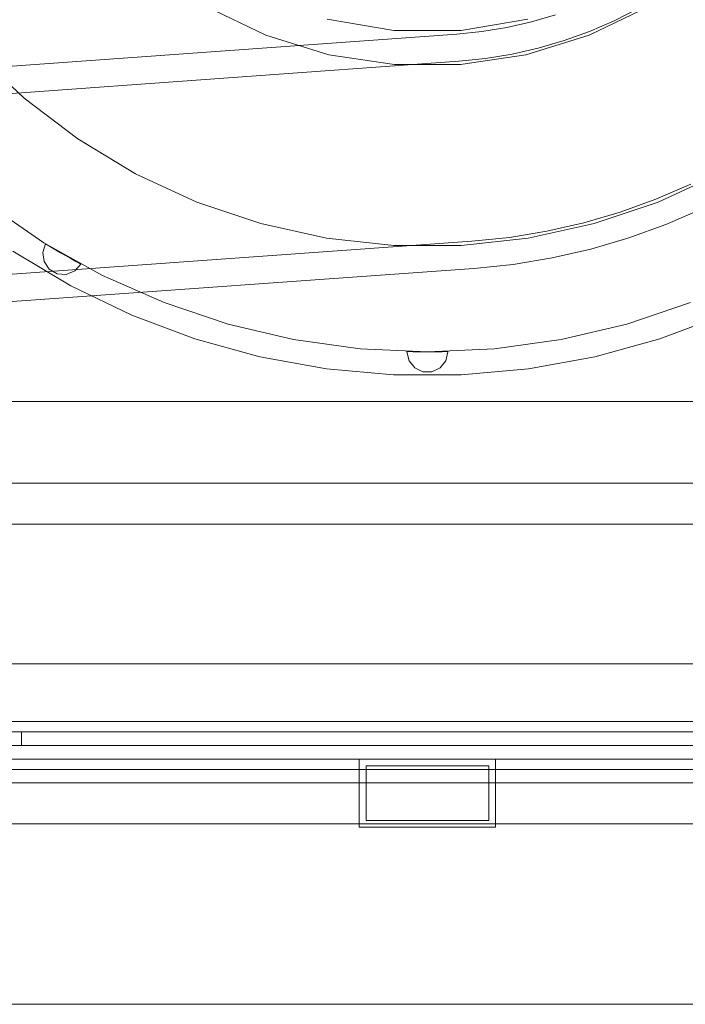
# Model space of a CAD drawing. Header units: millimetres. Extents: x -4738 to 65662, y -68080 to 6847.
# Tile 911 of 1056: x 26100 to 26296, y 1211 to 1500. Entities that reach past the tile are written whole.
import ezdxf

# ---------------------------------------------------------------- set-up
doc = ezdxf.new("R2010")
doc.units = ezdxf.units.MM
for name, color, linetype, lineweight in [('COTAS_P', 1, 'Continuous', 0), ('lateral_briquetadora', 7, 'Continuous', 0), ('lateral_C05', 7, 'Continuous', 0)]:
    doc.layers.add(name, color=color, linetype=linetype, lineweight=lineweight)
doc.dimstyles.new('R19_100', dxfattribs={"dimtxt": 250, "dimasz": 150, "dimexe": 150, "dimexo": 80, "dimgap": 100, "dimtad": 1, "dimtih": 1, "dimtoh": 1, "dimdsep": 46, "dimcen": 0.09, "dimadec": 0, "dimazin": 0, "dimtfac": 1, "dimtdec": 4, "dimtofl": 0, "dimtmove": 0, "dimatfit": 3, "dimfxl": 1, "dimtolj": 1, "dimtzin": 0, "dimarcsym": 0})

# ---------------------------------------------------------------- blocks, each defined once
blk = doc.blocks.new('DIM_R30_7')
at = {"layer": 'COTAS_P'}
for p, q in [((24250.07, 2141), (24400.07, 2186)), ((26750.07, 2141), (26600.07, 2186)), ((24250.07, 1241), (24250.07, 2141)), ((24250.07, 2141), (26750.07, 2141)), ((24250.07, 2141), (24400.07, 2096)), ((26750.07, 2141), (26600.07, 2096)), ((26750.07, 1241), (26750.07, 2141))]:
    blk.add_line(p, q, dxfattribs=at)
blk.add_text('2500 P', height=250, dxfattribs=at).set_placement((25500.07, 2241))

msp = doc.modelspace()

# ---------------------------------------------------------------- linework, layer by layer
at = {"layer": 'lateral_briquetadora'}
for p, q in [((26172.573, 1495.586), (26155.067, 1504.017)), ((26285.067, 1504.017), (26267.562, 1495.586)), ((26250.623, 1499.521), (26257.727, 1501.61)), ((26274.886, 1499.827), (26281.926, 1503.399)), ((26210.158, 1497.01), (26190.609, 1500.272)), ((26249.526, 1500.272), (26229.977, 1497.01)), ((26236.098, 1496.667), (26243.404, 1497.872)), ((26243.404, 1497.872), (26250.623, 1499.521)), ((26267.641, 1496.693), (26274.886, 1499.827)), ((24471.62, 1369.773), (26228.731, 1495.911)), ((26191.14, 1489.859), (26172.573, 1495.586)), ((26229.977, 1497.01), (26210.158, 1497.01)), ((26228.731, 1495.911), (26236.098, 1496.667)), ((26267.562, 1495.586), (26248.995, 1489.859)), ((26260.217, 1494.007), (26267.641, 1496.693)), ((26252.643, 1491.781), (26260.217, 1494.007)), ((26101.596, 1477.124), (26087.21, 1490.751)), ((26210.353, 1486.964), (26191.14, 1489.859)), ((26248.995, 1489.859), (26229.782, 1486.964)), ((26237.157, 1488.737), (26244.947, 1490.022)), ((26244.947, 1490.022), (26252.643, 1491.781)), ((24472.193, 1361.793), (26229.304, 1487.931)), ((26229.782, 1486.964), (26210.353, 1486.964)), ((26229.304, 1487.931), (26237.157, 1488.737)), ((26117.37, 1465.133), (26101.596, 1477.124)), ((26134.349, 1454.917), (26117.37, 1465.133)), ((26152.332, 1446.597), (26134.349, 1454.917)), ((26305.786, 1454.917), (26287.803, 1446.597)), ((26287.186, 1447.428), (26297.408, 1451.851)), ((26107.411, 1434.654), (26091.104, 1445.824)), ((26171.11, 1440.27), (26152.332, 1446.597)), ((26287.803, 1446.597), (26269.025, 1440.27)), ((26276.712, 1443.639), (26287.186, 1447.428)), ((26266.026, 1440.498), (26276.712, 1443.639)), ((26290.136, 1439.992), (26300.808, 1444.609)), ((26190.461, 1436.011), (26171.11, 1440.27)), ((26269.025, 1440.27), (26249.674, 1436.011)), ((26255.168, 1438.017), (26266.026, 1440.498)), ((26279.202, 1436.037), (26290.136, 1439.992)), ((26244.179, 1436.204), (26255.168, 1438.017)), ((24475.988, 1308.929), (26233.099, 1435.067)), ((26107.089, 1431.779), (26107.914, 1434.343)), ((26124.679, 1425.035), (26107.411, 1434.654)), ((26109.378, 1433.451), (26107.914, 1434.343)), ((26210.16, 1433.868), (26190.461, 1436.011)), ((26249.674, 1436.011), (26229.975, 1433.868)), ((26233.099, 1435.067), (26244.179, 1436.204)), ((26268.047, 1432.758), (26279.202, 1436.037)), ((26115.343, 1421.988), (26098.319, 1432.159)), ((26107.469, 1429.112), (26107.089, 1431.779)), ((26110.848, 1432.57), (26109.378, 1433.451)), ((26112.326, 1431.701), (26110.848, 1432.57)), ((26113.811, 1430.843), (26112.326, 1431.701)), ((26229.975, 1433.868), (26210.16, 1433.868)), ((26256.711, 1430.167), (26268.047, 1432.758)), ((26108.978, 1426.88), (26107.469, 1429.112)), ((26115.302, 1429.998), (26113.811, 1430.843)), ((26116.8, 1429.165), (26115.302, 1429.998)), ((26118.305, 1428.344), (26116.497, 1426.347)), ((26118.305, 1428.344), (26116.8, 1429.165)), ((26245.239, 1428.275), (26256.711, 1430.167)), ((24476.561, 1300.95), (26233.672, 1427.088)), ((26111.31, 1425.534), (26108.978, 1426.88)), ((26113.997, 1425.343), (26111.31, 1425.534)), ((26116.497, 1426.347), (26113.997, 1425.343)), ((26233.672, 1427.088), (26245.239, 1428.275)), ((26142.762, 1417.051), (26124.679, 1425.035)), ((26133.209, 1413.384), (26115.343, 1421.988)), ((26161.504, 1410.769), (26142.762, 1417.051)), ((26297.373, 1417.051), (26278.631, 1410.769)), ((26151.775, 1406.417), (26133.209, 1413.384)), ((26306.926, 1413.384), (26288.36, 1406.417)), ((26180.745, 1406.244), (26161.504, 1410.769)), ((26278.631, 1410.769), (26259.39, 1406.244)), ((26170.89, 1401.141), (26151.775, 1406.417)), ((26200.322, 1403.513), (26180.745, 1406.244)), ((26259.39, 1406.244), (26239.813, 1403.513)), ((26288.36, 1406.417), (26269.245, 1401.141)), ((26220.067, 1402.6), (26200.322, 1403.513)), ((26214.067, 1402.612), (26214.068, 1402.624)), ((26214.067, 1402.6), (26214.067, 1402.612)), ((26214.662, 1399.997), (26214.067, 1402.6)), ((26214.068, 1402.672), (26214.068, 1402.684)), ((26215.782, 1402.643), (26214.068, 1402.684)), ((26214.068, 1402.66), (26214.068, 1402.672)), ((26214.068, 1402.648), (26214.068, 1402.66)), ((26214.068, 1402.636), (26214.068, 1402.648)), ((26214.068, 1402.624), (26214.068, 1402.636)), ((26217.496, 1402.615), (26215.782, 1402.643)), ((26219.21, 1402.602), (26217.496, 1402.615)), ((26220.925, 1402.602), (26219.21, 1402.602)), ((26239.813, 1403.513), (26220.067, 1402.6)), ((26222.639, 1402.615), (26220.925, 1402.602)), ((26224.353, 1402.643), (26222.639, 1402.615)), ((26226.067, 1402.684), (26224.353, 1402.643)), ((26226.067, 1402.6), (26225.473, 1399.997)), ((26226.067, 1402.684), (26226.067, 1402.672)), ((26226.067, 1402.672), (26226.067, 1402.66)), ((26226.067, 1402.66), (26226.067, 1402.648)), ((26226.067, 1402.648), (26226.067, 1402.636)), ((26226.067, 1402.636), (26226.067, 1402.624)), ((26226.067, 1402.624), (26226.067, 1402.612)), ((26226.067, 1402.612), (26226.067, 1402.6)), ((26190.402, 1397.6), (26170.89, 1401.141)), ((26216.327, 1397.909), (26214.662, 1399.997)), ((26225.473, 1399.997), (26223.808, 1397.909)), ((26269.245, 1401.141), (26249.733, 1397.6)), ((26210.152, 1395.823), (26190.402, 1397.6)), ((26218.732, 1396.75), (26216.327, 1397.909)), ((26221.403, 1396.75), (26218.732, 1396.75)), ((26223.808, 1397.909), (26221.403, 1396.75)), ((26249.733, 1397.6), (26229.983, 1395.823)), ((26229.983, 1395.823), (26210.152, 1395.823)), ((26535.067, 1388), (25905.067, 1388)), ((26525.067, 1364), (25905.067, 1364)), ((26525.067, 1352), (25905.067, 1352)), ((26525.067, 1276), (25905.067, 1276)), ((26535.067, 1264), (25905.067, 1264)), ((25950.067, 1264), (26520.067, 1264))]:
    msp.add_line(p, q, dxfattribs=at)
at = {"layer": 'lateral_C05'}
for p, q in [((24310.067, 1311), (26690.067, 1311)), ((24250.067, 1294), (26750.067, 1294)), ((24310.067, 1294), (26690.067, 1294)), ((26128.071, 1294), (26128.081, 1294)), ((26128.081, 1294), (26128.098, 1294)), ((26128.098, 1294), (26128.122, 1294)), ((26128.122, 1294), (26128.153, 1294)), ((26128.153, 1294), (26128.19, 1294)), ((26128.19, 1294), (26128.233, 1294)), ((26128.233, 1294), (26128.283, 1294)), ((26128.283, 1294), (26128.34, 1294)), ((26128.34, 1294), (26128.402, 1294)), ((26128.402, 1294), (26128.471, 1294)), ((26128.471, 1294), (26128.545, 1294)), ((26128.545, 1294), (26128.625, 1294)), ((26128.625, 1294), (26128.711, 1294)), ((26128.711, 1294), (26128.802, 1294)), ((26128.802, 1294), (26128.897, 1294)), ((26128.897, 1294), (26128.998, 1294)), ((26128.998, 1294), (26129.103, 1294)), ((26129.103, 1294), (26129.212, 1294)), ((26129.212, 1294), (26129.325, 1294)), ((26129.325, 1294), (26129.442, 1294)), ((26129.442, 1294), (26129.563, 1294)), ((26129.563, 1294), (26129.686, 1294)), ((26129.686, 1294), (26129.813, 1294)), ((26129.813, 1294), (26129.942, 1294)), ((26129.942, 1294), (26130.073, 1294)), ((26130.073, 1294), (26130.206, 1294)), ((26130.206, 1294), (26130.34, 1294)), ((26130.34, 1294), (26130.476, 1294)), ((26130.476, 1294), (26130.612, 1294)), ((26130.612, 1294), (26130.749, 1294)), ((26130.749, 1294), (26130.886, 1294)), ((26130.886, 1294), (26131.023, 1294)), ((26131.023, 1294), (26131.159, 1294)), ((26131.159, 1294), (26131.295, 1294)), ((26131.295, 1294), (26131.429, 1294)), ((26131.429, 1294), (26131.562, 1294)), ((26131.562, 1294), (26131.693, 1294)), ((26131.693, 1294), (26131.822, 1294)), ((26131.822, 1294), (26131.949, 1294)), ((26131.949, 1294), (26132.072, 1294)), ((26132.072, 1294), (26132.192, 1294)), ((26132.192, 1294), (26132.309, 1294)), ((26132.309, 1294), (26132.423, 1294)), ((26132.423, 1294), (26132.532, 1294)), ((26132.532, 1294), (26132.637, 1294)), ((26132.637, 1294), (26132.738, 1294)), ((26132.738, 1294), (26132.833, 1294)), ((26132.833, 1294), (26132.924, 1294)), ((26132.924, 1294), (26133.01, 1294)), ((26133.01, 1294), (26133.09, 1294)), ((26133.09, 1294), (26133.164, 1294)), ((26133.164, 1294), (26133.233, 1294)), ((26133.233, 1294), (26133.295, 1294)), ((26133.295, 1294), (26133.352, 1294)), ((26133.352, 1294), (26133.402, 1294)), ((26133.402, 1294), (26133.445, 1294)), ((26133.445, 1294), (26133.482, 1294)), ((26133.482, 1294), (26133.513, 1294)), ((26133.513, 1294), (26133.537, 1294)), ((26133.537, 1294), (26133.554, 1294)), ((26133.554, 1294), (26133.564, 1294)), ((24250.067, 1291), (26750.067, 1291)), ((24310.067, 1291), (26690.067, 1291)), ((26100.817, 1287), (26100.817, 1291)), ((26100.817, 1291), (26700.067, 1291)), ((26123.826, 1291), (26123.841, 1291)), ((26123.841, 1291), (26123.863, 1291)), ((26123.863, 1291), (26123.893, 1291)), ((26123.893, 1291), (26123.93, 1291)), ((26123.93, 1291), (26123.974, 1291)), ((26123.974, 1291), (26124.025, 1291)), ((26124.025, 1291), (26124.083, 1291)), ((26124.083, 1291), (26124.148, 1291)), ((26124.148, 1291), (26124.219, 1291)), ((26124.219, 1291), (26124.297, 1291)), ((26124.297, 1291), (26124.382, 1291)), ((26124.382, 1291), (26124.472, 1291)), ((26124.472, 1291), (26124.568, 1291)), ((26124.568, 1291), (26124.67, 1291)), ((26124.67, 1291), (26124.777, 1291)), ((26124.777, 1291), (26124.889, 1291)), ((26124.889, 1291), (26125.006, 1291)), ((26125.006, 1291), (26125.128, 1291)), ((26125.128, 1291), (26125.253, 1291)), ((26125.253, 1291), (26125.383, 1291)), ((26125.383, 1291), (26125.516, 1291)), ((26125.516, 1291), (26125.652, 1291)), ((26125.652, 1291), (26125.791, 1291)), ((26125.711, 1291), (26125.698, 1291)), ((26125.704, 1291), (26125.721, 1291)), ((26125.731, 1291), (26125.711, 1291)), ((26125.721, 1291), (26125.745, 1291)), ((26125.759, 1291), (26125.731, 1291)), ((26125.745, 1291), (26125.777, 1291)), ((26125.794, 1291), (26125.759, 1291)), ((26125.777, 1291), (26125.816, 1291)), ((26125.791, 1291), (26125.933, 1291)), ((26125.836, 1291), (26125.794, 1291)), ((26125.816, 1291), (26125.862, 1291)), ((26125.885, 1291), (26125.836, 1291)), ((26125.862, 1291), (26125.915, 1291)), ((26125.942, 1291), (26125.885, 1291)), ((26125.915, 1291), (26125.975, 1291)), ((26125.933, 1291), (26126.077, 1291)), ((26126.005, 1291), (26125.942, 1291)), ((26125.975, 1291), (26126.042, 1291)), ((26126.075, 1291), (26126.005, 1291)), ((26126.042, 1291), (26126.115, 1291)), ((26126.151, 1291), (26126.075, 1291)), ((26126.077, 1291), (26126.223, 1291)), ((26126.115, 1291), (26126.195, 1291)), ((26126.151, 1291), (26130.401, 1291)), ((26126.195, 1291), (26126.28, 1291)), ((26126.223, 1291), (26126.37, 1291)), ((26126.28, 1291), (26126.372, 1291)), ((26126.37, 1291), (26126.519, 1291)), ((26126.372, 1291), (26126.47, 1291)), ((26126.47, 1291), (26126.573, 1291)), ((26126.519, 1291), (26126.668, 1291)), ((26126.573, 1291), (26126.682, 1291)), ((26126.668, 1291), (26126.817, 1291)), ((26126.682, 1291), (26126.795, 1291)), ((26126.795, 1291), (26126.913, 1291)), ((26126.817, 1291), (26134.817, 1291)), ((26126.913, 1291), (26127.036, 1291)), ((26127.036, 1291), (26127.163, 1291)), ((26127.163, 1291), (26127.293, 1291)), ((26127.293, 1291), (26127.427, 1291)), ((26127.427, 1291), (26127.564, 1291)), ((26127.564, 1291), (26127.704, 1291)), ((26127.704, 1291), (26127.847, 1291)), ((26127.847, 1291), (26127.991, 1291)), ((26127.991, 1291), (26128.138, 1291)), ((26128.071, 1291), (26128.081, 1291)), ((26128.081, 1291), (26128.098, 1291)), ((26128.098, 1291), (26128.122, 1291)), ((26128.122, 1291), (26128.153, 1291)), ((26128.138, 1291), (26128.285, 1291)), ((26128.153, 1291), (26128.19, 1291)), ((26128.19, 1291), (26128.233, 1291)), ((26128.233, 1291), (26128.283, 1291)), ((26128.283, 1291), (26128.34, 1291)), ((26128.285, 1291), (26128.434, 1291)), ((26128.34, 1291), (26128.402, 1291)), ((26128.402, 1291), (26128.471, 1291)), ((26128.434, 1291), (26128.583, 1291)), ((26128.471, 1291), (26128.545, 1291)), ((26128.545, 1291), (26128.625, 1291)), ((26128.583, 1291), (26128.733, 1291)), ((26128.625, 1291), (26128.711, 1291)), ((26128.711, 1291), (26128.802, 1291)), ((26128.733, 1291), (26128.882, 1291)), ((26128.802, 1291), (26128.897, 1291)), ((26128.882, 1291), (26129.031, 1291)), ((26128.897, 1291), (26128.998, 1291)), ((26128.998, 1291), (26129.103, 1291)), ((26129.031, 1291), (26129.179, 1291)), ((26129.103, 1291), (26129.212, 1291)), ((26129.179, 1291), (26129.326, 1291)), ((26129.212, 1291), (26129.325, 1291)), ((26129.325, 1291), (26129.442, 1291)), ((26129.326, 1291), (26129.472, 1291)), ((26129.442, 1291), (26129.563, 1291)), ((26129.472, 1291), (26129.615, 1291)), ((26129.563, 1291), (26129.686, 1291)), ((26129.615, 1291), (26129.756, 1291)), ((26129.686, 1291), (26129.813, 1291)), ((26129.756, 1291), (26129.895, 1291)), ((26129.813, 1291), (26129.942, 1291)), ((26129.895, 1291), (26130.03, 1291)), ((26129.942, 1291), (26130.073, 1291)), ((26130.03, 1291), (26130.162, 1291)), ((26130.073, 1291), (26130.206, 1291)), ((26130.162, 1291), (26130.291, 1291)), ((26130.206, 1291), (26130.34, 1291)), ((26130.291, 1291), (26130.416, 1291)), ((26130.34, 1291), (26130.476, 1291)), ((26130.401, 1291), (26130.483, 1291)), ((26130.416, 1291), (26130.536, 1291)), ((26130.476, 1291), (26130.612, 1291)), ((26130.571, 1291), (26130.483, 1291)), ((26130.536, 1291), (26130.652, 1291)), ((26130.665, 1291), (26130.571, 1291)), ((26130.612, 1291), (26130.749, 1291)), ((26130.652, 1291), (26130.762, 1291)), ((26130.765, 1291), (26130.665, 1291)), ((26130.749, 1291), (26130.886, 1291)), ((26130.762, 1291), (26130.868, 1291)), ((26130.87, 1291), (26130.765, 1291)), ((26130.868, 1291), (26130.968, 1291)), ((26130.98, 1291), (26130.87, 1291)), ((26130.886, 1291), (26131.023, 1291)), ((26130.968, 1291), (26131.063, 1291)), ((26131.095, 1291), (26130.98, 1291)), ((26131.023, 1291), (26131.159, 1291)), ((26131.063, 1291), (26131.152, 1291)), ((26131.215, 1291), (26131.095, 1291)), ((26131.152, 1291), (26131.234, 1291)), ((26131.159, 1291), (26131.295, 1291)), ((26131.339, 1291), (26131.215, 1291)), ((26131.234, 1291), (26135.484, 1291)), ((26131.295, 1291), (26131.429, 1291)), ((26131.467, 1291), (26131.339, 1291)), ((26131.429, 1291), (26131.562, 1291)), ((26131.598, 1291), (26131.467, 1291)), ((26131.562, 1291), (26131.693, 1291)), ((26131.733, 1291), (26131.598, 1291)), ((26131.693, 1291), (26131.822, 1291)), ((26131.871, 1291), (26131.733, 1291)), ((26131.822, 1291), (26131.949, 1291)), ((26132.011, 1291), (26131.871, 1291)), ((26131.949, 1291), (26132.072, 1291)), ((26132.154, 1291), (26132.011, 1291)), ((26132.072, 1291), (26132.192, 1291)), ((26132.298, 1291), (26132.154, 1291)), ((26132.192, 1291), (26132.309, 1291)), ((26132.444, 1291), (26132.298, 1291)), ((26132.309, 1291), (26132.423, 1291)), ((26132.423, 1291), (26132.532, 1291)), ((26132.592, 1291), (26132.444, 1291)), ((26132.532, 1291), (26132.637, 1291)), ((26132.74, 1291), (26132.592, 1291)), ((26132.637, 1291), (26132.738, 1291)), ((26132.738, 1291), (26132.833, 1291)), ((26132.889, 1291), (26132.74, 1291)), ((26132.833, 1291), (26132.924, 1291)), ((26133.038, 1291), (26132.889, 1291)), ((26132.924, 1291), (26133.01, 1291)), ((26133.01, 1291), (26133.09, 1291)), ((26133.187, 1291), (26133.038, 1291)), ((26133.09, 1291), (26133.164, 1291)), ((26133.164, 1291), (26133.233, 1291)), ((26133.335, 1291), (26133.187, 1291)), ((26133.233, 1291), (26133.295, 1291)), ((26133.295, 1291), (26133.352, 1291)), ((26133.482, 1291), (26133.335, 1291)), ((26133.352, 1291), (26133.402, 1291)), ((26133.402, 1291), (26133.445, 1291)), ((26133.445, 1291), (26133.482, 1291)), ((26133.628, 1291), (26133.482, 1291)), ((26133.482, 1291), (26133.513, 1291)), ((26133.513, 1291), (26133.537, 1291)), ((26133.537, 1291), (26133.554, 1291)), ((26133.554, 1291), (26133.564, 1291)), ((26133.772, 1291), (26133.628, 1291)), ((26133.914, 1291), (26133.772, 1291)), ((26134.053, 1291), (26133.914, 1291)), ((26134.19, 1291), (26134.053, 1291)), ((26134.324, 1291), (26134.19, 1291)), ((26134.455, 1291), (26134.324, 1291)), ((26134.581, 1291), (26134.455, 1291)), ((26134.704, 1291), (26134.581, 1291)), ((26134.822, 1291), (26134.704, 1291)), ((26134.817, 1291), (26134.965, 1291)), ((26134.936, 1291), (26134.822, 1291)), ((26135.045, 1291), (26134.936, 1291)), ((26134.965, 1291), (26135.112, 1291)), ((26135.148, 1291), (26135.045, 1291)), ((26135.112, 1291), (26135.258, 1291)), ((26135.247, 1291), (26135.148, 1291)), ((26135.339, 1291), (26135.247, 1291)), ((26135.258, 1291), (26135.403, 1291)), ((26135.426, 1291), (26135.339, 1291)), ((26135.403, 1291), (26135.546, 1291)), ((26135.506, 1291), (26135.426, 1291)), ((26135.484, 1291), (26135.556, 1291)), ((26135.58, 1291), (26135.506, 1291)), ((26135.546, 1291), (26135.688, 1291)), ((26135.556, 1291), (26135.622, 1291)), ((26135.648, 1291), (26135.58, 1291)), ((26135.622, 1291), (26135.682, 1291)), ((26135.709, 1291), (26135.648, 1291)), ((26135.682, 1291), (26135.736, 1291)), ((26135.688, 1291), (26135.828, 1291)), ((26135.763, 1291), (26135.709, 1291)), ((26135.736, 1291), (26135.784, 1291)), ((26135.81, 1291), (26135.763, 1291)), ((26135.784, 1291), (26135.826, 1291)), ((26135.85, 1291), (26135.81, 1291)), ((26135.826, 1291), (26135.861, 1291)), ((26135.828, 1291), (26135.966, 1291)), ((26135.883, 1291), (26135.85, 1291)), ((26135.861, 1291), (26135.89, 1291)), ((26135.909, 1291), (26135.883, 1291)), ((26135.89, 1291), (26135.913, 1291)), ((26135.913, 1291), (26135.929, 1291)), ((26135.939, 1291), (26135.928, 1291)), ((26135.966, 1291), (26136.1, 1291)), ((26136.1, 1291), (26136.232, 1291)), ((26136.232, 1291), (26136.36, 1291)), ((26136.36, 1291), (26136.484, 1291)), ((26136.484, 1291), (26136.605, 1291)), ((26136.605, 1291), (26136.721, 1291)), ((26136.721, 1291), (26136.832, 1291)), ((26136.832, 1291), (26136.939, 1291)), ((26136.939, 1291), (26137.04, 1291)), ((26137.04, 1291), (26137.137, 1291)), ((26137.137, 1291), (26137.227, 1291)), ((26137.227, 1291), (26137.312, 1291)), ((26137.312, 1291), (26137.391, 1291)), ((26137.391, 1291), (26137.463, 1291)), ((26137.463, 1291), (26137.529, 1291)), ((26137.529, 1291), (26137.589, 1291)), ((26137.589, 1291), (26137.642, 1291)), ((26137.642, 1291), (26137.688, 1291)), ((26137.688, 1291), (26137.728, 1291)), ((26137.728, 1291), (26137.76, 1291)), ((26137.76, 1291), (26137.785, 1291)), ((26137.785, 1291), (26137.803, 1291)), ((26137.803, 1291), (26137.814, 1291)), ((24300.067, 1287), (26700.067, 1287)), ((26100.817, 1287), (26700.067, 1287)), ((26123.826, 1287), (26123.841, 1287)), ((26123.841, 1287), (26123.863, 1287)), ((26123.863, 1287), (26123.893, 1287)), ((26123.893, 1287), (26123.93, 1287)), ((26123.93, 1287), (26123.974, 1287)), ((26123.974, 1287), (26124.025, 1287)), ((26124.025, 1287), (26124.083, 1287)), ((26124.083, 1287), (26124.148, 1287)), ((26124.148, 1287), (26124.219, 1287)), ((26124.219, 1287), (26124.297, 1287)), ((26124.297, 1287), (26124.382, 1287)), ((26124.382, 1287), (26124.472, 1287)), ((26124.472, 1287), (26124.568, 1287)), ((26124.568, 1287), (26124.67, 1287)), ((26124.67, 1287), (26124.777, 1287)), ((26124.777, 1287), (26124.889, 1287)), ((26124.889, 1287), (26125.006, 1287)), ((26125.006, 1287), (26125.128, 1287)), ((26125.128, 1287), (26125.253, 1287)), ((26125.253, 1287), (26125.383, 1287)), ((26125.383, 1287), (26125.516, 1287)), ((26125.516, 1287), (26125.652, 1287)), ((26125.652, 1287), (26125.791, 1287)), ((26125.711, 1287), (26125.698, 1287)), ((26125.704, 1287), (26125.721, 1287)), ((26125.731, 1287), (26125.711, 1287)), ((26125.721, 1287), (26125.745, 1287)), ((26125.759, 1287), (26125.731, 1287)), ((26125.745, 1287), (26125.777, 1287)), ((26125.794, 1287), (26125.759, 1287)), ((26125.777, 1287), (26125.816, 1287)), ((26125.791, 1287), (26125.933, 1287)), ((26125.836, 1287), (26125.794, 1287)), ((26125.816, 1287), (26125.862, 1287)), ((26125.885, 1287), (26125.836, 1287)), ((26125.862, 1287), (26125.915, 1287)), ((26125.942, 1287), (26125.885, 1287)), ((26125.915, 1287), (26125.975, 1287)), ((26125.933, 1287), (26126.077, 1287)), ((26126.005, 1287), (26125.942, 1287)), ((26125.975, 1287), (26126.042, 1287)), ((26126.075, 1287), (26126.005, 1287)), ((26126.042, 1287), (26126.115, 1287)), ((26126.151, 1287), (26126.075, 1287)), ((26126.077, 1287), (26126.223, 1287)), ((26126.115, 1287), (26126.195, 1287)), ((26126.151, 1287), (26130.401, 1287)), ((26126.195, 1287), (26126.28, 1287)), ((26126.223, 1287), (26126.37, 1287)), ((26126.28, 1287), (26126.372, 1287)), ((26126.37, 1287), (26126.519, 1287)), ((26126.372, 1287), (26126.47, 1287)), ((26126.47, 1287), (26126.573, 1287)), ((26126.519, 1287), (26126.668, 1287)), ((26126.573, 1287), (26126.682, 1287)), ((26126.668, 1287), (26126.817, 1287)), ((26126.682, 1287), (26126.795, 1287)), ((26126.795, 1287), (26126.913, 1287)), ((26126.817, 1287), (26134.817, 1287)), ((26126.913, 1287), (26127.036, 1287)), ((26127.036, 1287), (26127.163, 1287)), ((26127.163, 1287), (26127.293, 1287)), ((26127.293, 1287), (26127.427, 1287)), ((26127.427, 1287), (26127.564, 1287)), ((26127.564, 1287), (26127.704, 1287)), ((26127.704, 1287), (26127.847, 1287)), ((26127.847, 1287), (26127.991, 1287)), ((26127.991, 1287), (26128.138, 1287)), ((26128.071, 1287), (26128.081, 1287)), ((26128.081, 1287), (26128.098, 1287)), ((26128.098, 1287), (26128.122, 1287)), ((26128.122, 1287), (26128.153, 1287)), ((26128.138, 1287), (26128.285, 1287)), ((26128.153, 1287), (26128.19, 1287)), ((26128.19, 1287), (26128.233, 1287)), ((26128.233, 1287), (26128.283, 1287)), ((26128.283, 1287), (26128.34, 1287)), ((26128.285, 1287), (26128.434, 1287)), ((26128.34, 1287), (26128.402, 1287)), ((26128.402, 1287), (26128.471, 1287)), ((26128.434, 1287), (26128.583, 1287)), ((26128.471, 1287), (26128.545, 1287)), ((26128.545, 1287), (26128.625, 1287)), ((26128.583, 1287), (26128.733, 1287)), ((26128.625, 1287), (26128.711, 1287)), ((26128.711, 1287), (26128.802, 1287)), ((26128.733, 1287), (26128.882, 1287)), ((26128.802, 1287), (26128.897, 1287)), ((26128.882, 1287), (26129.031, 1287)), ((26128.897, 1287), (26128.998, 1287)), ((26128.998, 1287), (26129.103, 1287)), ((26129.031, 1287), (26129.179, 1287)), ((26129.103, 1287), (26129.212, 1287)), ((26129.179, 1287), (26129.326, 1287)), ((26129.212, 1287), (26129.325, 1287)), ((26129.325, 1287), (26129.442, 1287)), ((26129.326, 1287), (26129.472, 1287)), ((26129.442, 1287), (26129.563, 1287)), ((26129.472, 1287), (26129.615, 1287)), ((26129.563, 1287), (26129.686, 1287)), ((26129.615, 1287), (26129.756, 1287)), ((26129.686, 1287), (26129.813, 1287)), ((26129.756, 1287), (26129.895, 1287)), ((26129.813, 1287), (26129.942, 1287)), ((26129.895, 1287), (26130.03, 1287)), ((26129.942, 1287), (26130.073, 1287)), ((26130.03, 1287), (26130.162, 1287)), ((26130.073, 1287), (26130.206, 1287)), ((26130.162, 1287), (26130.291, 1287)), ((26130.206, 1287), (26130.34, 1287)), ((26130.291, 1287), (26130.416, 1287)), ((26130.34, 1287), (26130.476, 1287)), ((26130.401, 1287), (26130.483, 1287)), ((26130.416, 1287), (26130.536, 1287)), ((26130.476, 1287), (26130.612, 1287)), ((26130.571, 1287), (26130.483, 1287)), ((26130.536, 1287), (26130.652, 1287)), ((26130.665, 1287), (26130.571, 1287)), ((26130.612, 1287), (26130.749, 1287)), ((26130.652, 1287), (26130.762, 1287)), ((26130.765, 1287), (26130.665, 1287)), ((26130.749, 1287), (26130.886, 1287)), ((26130.762, 1287), (26130.868, 1287)), ((26130.87, 1287), (26130.765, 1287)), ((26130.868, 1287), (26130.968, 1287)), ((26130.98, 1287), (26130.87, 1287)), ((26131.023, 1287), (26130.886, 1287)), ((26130.968, 1287), (26131.063, 1287)), ((26131.095, 1287), (26130.98, 1287)), ((26131.023, 1287), (26131.159, 1287)), ((26131.063, 1287), (26131.152, 1287)), ((26131.215, 1287), (26131.095, 1287)), ((26131.152, 1287), (26131.234, 1287)), ((26131.295, 1287), (26131.159, 1287)), ((26131.339, 1287), (26131.215, 1287)), ((26131.234, 1287), (26135.484, 1287)), ((26131.295, 1287), (26131.429, 1287)), ((26131.467, 1287), (26131.339, 1287)), ((26131.562, 1287), (26131.429, 1287)), ((26131.598, 1287), (26131.467, 1287)), ((26131.693, 1287), (26131.562, 1287)), ((26131.733, 1287), (26131.598, 1287)), ((26131.822, 1287), (26131.693, 1287)), ((26131.871, 1287), (26131.733, 1287)), ((26131.949, 1287), (26131.822, 1287)), ((26132.011, 1287), (26131.871, 1287)), ((26132.072, 1287), (26131.949, 1287)), ((26132.154, 1287), (26132.011, 1287)), ((26132.072, 1287), (26132.192, 1287)), ((26132.298, 1287), (26132.154, 1287)), ((26132.192, 1287), (26132.309, 1287)), ((26132.444, 1287), (26132.298, 1287)), ((26132.309, 1287), (26132.423, 1287)), ((26132.423, 1287), (26132.532, 1287)), ((26132.592, 1287), (26132.444, 1287)), ((26132.532, 1287), (26132.637, 1287)), ((26132.74, 1287), (26132.592, 1287)), ((26132.637, 1287), (26132.738, 1287)), ((26132.738, 1287), (26132.833, 1287)), ((26132.889, 1287), (26132.74, 1287)), ((26132.833, 1287), (26132.924, 1287)), ((26133.038, 1287), (26132.889, 1287)), ((26132.924, 1287), (26133.01, 1287)), ((26133.01, 1287), (26133.09, 1287)), ((26133.187, 1287), (26133.038, 1287)), ((26133.09, 1287), (26133.164, 1287)), ((26133.164, 1287), (26133.233, 1287)), ((26133.335, 1287), (26133.187, 1287)), ((26133.233, 1287), (26133.295, 1287)), ((26133.295, 1287), (26133.352, 1287)), ((26133.482, 1287), (26133.335, 1287)), ((26133.352, 1287), (26133.402, 1287)), ((26133.402, 1287), (26133.445, 1287)), ((26133.445, 1287), (26133.482, 1287)), ((26133.482, 1287), (26133.513, 1287)), ((26133.628, 1287), (26133.482, 1287)), ((26133.513, 1287), (26133.537, 1287)), ((26133.537, 1287), (26133.554, 1287)), ((26133.554, 1287), (26133.564, 1287)), ((26133.772, 1287), (26133.628, 1287)), ((26133.914, 1287), (26133.772, 1287)), ((26134.053, 1287), (26133.914, 1287)), ((26134.19, 1287), (26134.053, 1287)), ((26134.324, 1287), (26134.19, 1287)), ((26134.455, 1287), (26134.324, 1287)), ((26134.581, 1287), (26134.455, 1287)), ((26134.704, 1287), (26134.581, 1287)), ((26134.822, 1287), (26134.704, 1287)), ((26134.817, 1287), (26134.965, 1287)), ((26134.936, 1287), (26134.822, 1287)), ((26135.045, 1287), (26134.936, 1287)), ((26134.965, 1287), (26135.112, 1287)), ((26135.148, 1287), (26135.045, 1287)), ((26135.112, 1287), (26135.258, 1287)), ((26135.247, 1287), (26135.148, 1287)), ((26135.339, 1287), (26135.247, 1287)), ((26135.258, 1287), (26135.403, 1287)), ((26135.426, 1287), (26135.339, 1287)), ((26135.403, 1287), (26135.546, 1287)), ((26135.506, 1287), (26135.426, 1287)), ((26135.484, 1287), (26135.556, 1287)), ((26135.58, 1287), (26135.506, 1287)), ((26135.546, 1287), (26135.688, 1287)), ((26135.556, 1287), (26135.622, 1287)), ((26135.648, 1287), (26135.58, 1287)), ((26135.622, 1287), (26135.682, 1287)), ((26135.709, 1287), (26135.648, 1287)), ((26135.682, 1287), (26135.736, 1287)), ((26135.688, 1287), (26135.828, 1287)), ((26135.763, 1287), (26135.709, 1287)), ((26135.736, 1287), (26135.784, 1287)), ((26135.81, 1287), (26135.763, 1287)), ((26135.784, 1287), (26135.826, 1287)), ((26135.85, 1287), (26135.81, 1287)), ((26135.826, 1287), (26135.861, 1287)), ((26135.828, 1287), (26135.966, 1287)), ((26135.883, 1287), (26135.85, 1287)), ((26135.861, 1287), (26135.89, 1287)), ((26135.909, 1287), (26135.883, 1287)), ((26135.89, 1287), (26135.913, 1287)), ((26135.913, 1287), (26135.929, 1287)), ((26135.939, 1287), (26135.928, 1287)), ((26135.966, 1287), (26136.1, 1287)), ((26136.1, 1287), (26136.232, 1287)), ((26136.232, 1287), (26136.36, 1287)), ((26136.36, 1287), (26136.484, 1287)), ((26136.484, 1287), (26136.605, 1287)), ((26136.605, 1287), (26136.721, 1287)), ((26136.721, 1287), (26136.832, 1287)), ((26136.832, 1287), (26136.939, 1287)), ((26136.939, 1287), (26137.04, 1287)), ((26137.04, 1287), (26137.137, 1287)), ((26137.137, 1287), (26137.227, 1287)), ((26137.227, 1287), (26137.312, 1287)), ((26137.312, 1287), (26137.391, 1287)), ((26137.391, 1287), (26137.463, 1287)), ((26137.463, 1287), (26137.529, 1287)), ((26137.529, 1287), (26137.589, 1287)), ((26137.589, 1287), (26137.642, 1287)), ((26137.642, 1287), (26137.688, 1287)), ((26137.688, 1287), (26137.728, 1287)), ((26137.728, 1287), (26137.76, 1287)), ((26137.76, 1287), (26137.785, 1287)), ((26137.785, 1287), (26137.803, 1287)), ((26137.803, 1287), (26137.814, 1287)), ((24300.067, 1283), (26700.067, 1283)), ((24310.067, 1283), (26690.067, 1283)), ((26128.071, 1283), (26128.081, 1283)), ((26128.081, 1283), (26128.098, 1283)), ((26128.098, 1283), (26128.122, 1283)), ((26128.122, 1283), (26128.153, 1283)), ((26128.153, 1283), (26128.19, 1283)), ((26128.19, 1283), (26128.233, 1283)), ((26128.233, 1283), (26128.283, 1283)), ((26128.283, 1283), (26128.34, 1283)), ((26128.34, 1283), (26128.402, 1283)), ((26128.402, 1283), (26128.471, 1283)), ((26128.471, 1283), (26128.545, 1283)), ((26128.545, 1283), (26128.625, 1283)), ((26128.625, 1283), (26128.711, 1283)), ((26128.711, 1283), (26128.802, 1283)), ((26128.802, 1283), (26128.897, 1283)), ((26128.897, 1283), (26128.998, 1283)), ((26128.998, 1283), (26129.103, 1283)), ((26129.103, 1283), (26129.212, 1283)), ((26129.212, 1283), (26129.325, 1283)), ((26129.325, 1283), (26129.442, 1283)), ((26129.442, 1283), (26129.563, 1283)), ((26129.563, 1283), (26129.686, 1283)), ((26129.686, 1283), (26129.813, 1283)), ((26129.813, 1283), (26129.942, 1283)), ((26129.942, 1283), (26130.073, 1283)), ((26130.073, 1283), (26130.206, 1283)), ((26130.206, 1283), (26130.34, 1283)), ((26130.34, 1283), (26130.476, 1283)), ((26130.476, 1283), (26130.612, 1283)), ((26130.612, 1283), (26130.749, 1283)), ((26130.749, 1283), (26130.886, 1283)), ((26131.023, 1283), (26130.886, 1283)), ((26131.023, 1283), (26131.159, 1283)), ((26131.295, 1283), (26131.159, 1283)), ((26131.295, 1283), (26131.429, 1283)), ((26131.562, 1283), (26131.429, 1283)), ((26131.693, 1283), (26131.562, 1283)), ((26131.822, 1283), (26131.693, 1283)), ((26131.949, 1283), (26131.822, 1283)), ((26132.072, 1283), (26131.949, 1283)), ((26132.072, 1283), (26132.192, 1283)), ((26132.192, 1283), (26132.309, 1283)), ((26132.309, 1283), (26132.423, 1283)), ((26132.423, 1283), (26132.532, 1283)), ((26132.532, 1283), (26132.637, 1283)), ((26132.637, 1283), (26132.738, 1283)), ((26132.738, 1283), (26132.833, 1283)), ((26132.833, 1283), (26132.924, 1283)), ((26132.924, 1283), (26133.01, 1283)), ((26133.01, 1283), (26133.09, 1283)), ((26133.09, 1283), (26133.164, 1283)), ((26133.164, 1283), (26133.233, 1283)), ((26133.233, 1283), (26133.295, 1283)), ((26133.295, 1283), (26133.352, 1283)), ((26133.352, 1283), (26133.402, 1283)), ((26133.402, 1283), (26133.445, 1283)), ((26133.445, 1283), (26133.482, 1283)), ((26133.482, 1283), (26133.513, 1283)), ((26133.513, 1283), (26133.537, 1283)), ((26133.537, 1283), (26133.554, 1283)), ((26133.554, 1283), (26133.564, 1283)), ((26200.067, 1263), (26200.067, 1283)), ((26200.067, 1283), (26240.067, 1283)), ((26202.067, 1281), (26202.067, 1265)), ((26202.067, 1281), (26238.067, 1281)), ((26238.067, 1281), (26238.067, 1265)), ((26240.067, 1263), (26240.067, 1283)), ((24310.067, 1280), (26690.067, 1280)), ((26202.067, 1265), (26238.067, 1265)), ((26200.067, 1263), (26240.067, 1263)), ((24310.067, 1211), (26690.067, 1211))]:
    msp.add_line(p, q, dxfattribs=at)

# ---------------------------------------------------------------- dimensions: what is measured, and where the dimension line sits
at = {"layer": 'COTAS_P'}
dim = msp.add_aligned_dim(p1=(24250.067, 1241), p2=(26750.067, 1241), distance=900, text='<> P', dimstyle='R19_100', dxfattribs=at)
dim.commit()
dim.dimension.update_dxf_attribs({"geometry": 'DIM_R30_7', "text_midpoint": (25500.067, 2141)})

doc.saveas('drawing.dxf')
